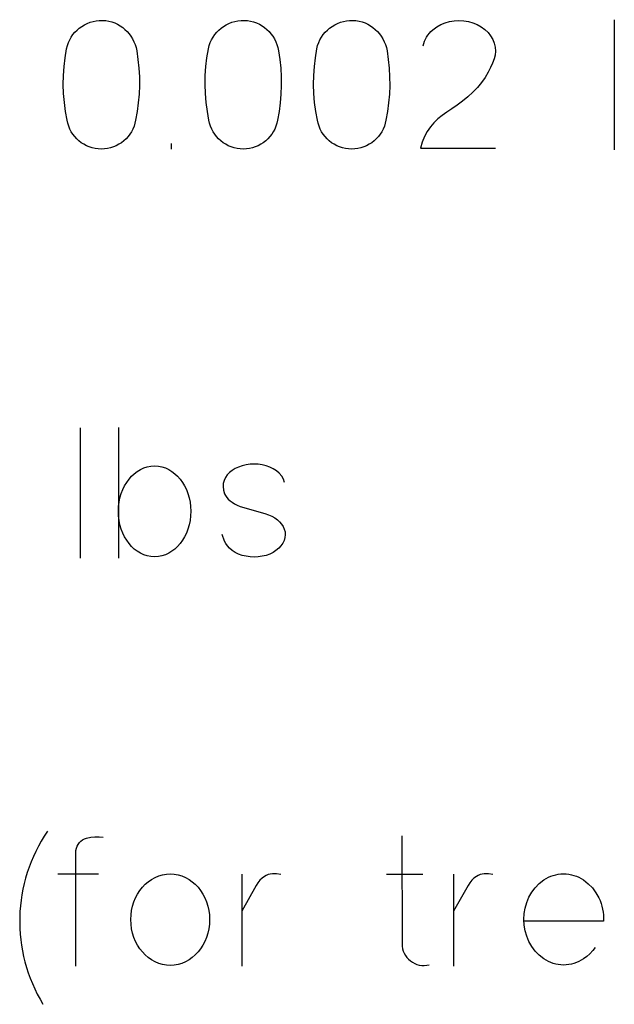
# Model space of a CAD drawing. Header units: inches. Extents: x 1880 to 2363, y -453 to -54.
# Tile 615 of 656: x 1914.094 to 1914.231, y -66.588 to -66.362. Entities that reach past the tile are written whole.
import ezdxf

# ---------------------------------------------------------------- set-up
doc = ezdxf.new("R2010")
doc.units = ezdxf.units.IN
doc.header["$LTSCALE"] = 0.5
doc.header["$MEASUREMENT"] = 0

msp = doc.modelspace()

# ---------------------------------------------------------------- linework, layer by layer
at = {"color": 7, "linetype": 'Continuous'}
for p, q in [((1914.230868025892, -66.36193695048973), (1914.230874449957, -66.39189498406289)), ((1914.107337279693, -66.36434102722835), (1914.107864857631, -66.36388539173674)), ((1914.107864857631, -66.36388539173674), (1914.108428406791, -66.36347172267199)), ((1914.108428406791, -66.36347172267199), (1914.109027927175, -66.36311201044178)), ((1914.109027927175, -66.36311201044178), (1914.109663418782, -66.36280025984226)), ((1914.109663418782, -66.36280025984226), (1914.110328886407, -66.36253647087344)), ((1914.110328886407, -66.36253647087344), (1914.111018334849, -66.36232663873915)), ((1914.111018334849, -66.36232663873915), (1914.111725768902, -66.36218874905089)), ((1914.111725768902, -66.36218874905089), (1914.112451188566, -66.36211081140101)), ((1914.112451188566, -66.36211081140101), (1914.113188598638, -66.36209882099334)), ((1914.113188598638, -66.36209882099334), (1914.11392600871, -66.36215277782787)), ((1914.11392600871, -66.36215277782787), (1914.114639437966, -66.36226668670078)), ((1914.114639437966, -66.36226668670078), (1914.115334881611, -66.36244054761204)), ((1914.115334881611, -66.36244054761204), (1914.116006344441, -66.36268035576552)), ((1914.116006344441, -66.36268035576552), (1914.116653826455, -66.36297412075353)), ((1914.116653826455, -66.36297412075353), (1914.117259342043, -66.36331584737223)), ((1914.117259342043, -66.36331584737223), (1914.117834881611, -66.36371153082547)), ((1914.117834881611, -66.36371153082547), (1914.118368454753, -66.3641551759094)), ((1914.118368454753, -66.3641551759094), (1914.118866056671, -66.3646407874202)), ((1914.139951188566, -66.36434102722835), (1914.140478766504, -66.36388539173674)), ((1914.140478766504, -66.36388539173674), (1914.141042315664, -66.36347172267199)), ((1914.141042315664, -66.36347172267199), (1914.141641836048, -66.36311201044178)), ((1914.141641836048, -66.36311201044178), (1914.142277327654, -66.36280025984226)), ((1914.142277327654, -66.36280025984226), (1914.14294279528, -66.36253647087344)), ((1914.14294279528, -66.36253647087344), (1914.143632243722, -66.36232663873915)), ((1914.143632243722, -66.36232663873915), (1914.144339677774, -66.36218874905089)), ((1914.144339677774, -66.36218874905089), (1914.145065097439, -66.36211081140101)), ((1914.145065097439, -66.36211081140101), (1914.145802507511, -66.36209882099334)), ((1914.145802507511, -66.36209882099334), (1914.146539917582, -66.36215277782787)), ((1914.146539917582, -66.36215277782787), (1914.147253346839, -66.36226668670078)), ((1914.147253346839, -66.36226668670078), (1914.147948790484, -66.36244054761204)), ((1914.147948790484, -66.36244054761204), (1914.148620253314, -66.36268035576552)), ((1914.148620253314, -66.36268035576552), (1914.149267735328, -66.36297412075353)), ((1914.149267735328, -66.36297412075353), (1914.149873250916, -66.36331584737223)), ((1914.149873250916, -66.36331584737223), (1914.150448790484, -66.36371153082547)), ((1914.150448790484, -66.36371153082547), (1914.150982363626, -66.3641551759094)), ((1914.150982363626, -66.3641551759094), (1914.151479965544, -66.3646407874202)), ((1914.164891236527, -66.36434102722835), (1914.165418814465, -66.36388539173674)), ((1914.165418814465, -66.36388539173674), (1914.165982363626, -66.36347172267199)), ((1914.165982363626, -66.36347172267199), (1914.166581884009, -66.36311201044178)), ((1914.166581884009, -66.36311201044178), (1914.167217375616, -66.36280025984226)), ((1914.167217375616, -66.36280025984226), (1914.167882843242, -66.36253647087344)), ((1914.167882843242, -66.36253647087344), (1914.168572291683, -66.36232663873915)), ((1914.168572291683, -66.36232663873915), (1914.169279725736, -66.36218874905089)), ((1914.169279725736, -66.36218874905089), (1914.1700051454, -66.36211081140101)), ((1914.1700051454, -66.36211081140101), (1914.170742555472, -66.36209882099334)), ((1914.170742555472, -66.36209882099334), (1914.171479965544, -66.36215277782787)), ((1914.171479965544, -66.36215277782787), (1914.172193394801, -66.36226668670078)), ((1914.172193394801, -66.36226668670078), (1914.172888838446, -66.36244054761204)), ((1914.172888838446, -66.36244054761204), (1914.173560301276, -66.36268035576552)), ((1914.173560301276, -66.36268035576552), (1914.17420778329, -66.36297412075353)), ((1914.17420778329, -66.36297412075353), (1914.174813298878, -66.36331584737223)), ((1914.174813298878, -66.36331584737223), (1914.175388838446, -66.36371153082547)), ((1914.175388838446, -66.36371153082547), (1914.175922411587, -66.3641551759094)), ((1914.175922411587, -66.3641551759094), (1914.176420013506, -66.3646407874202)), ((1914.189135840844, -66.36425709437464), (1914.190059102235, -66.36357963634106)), ((1914.190059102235, -66.36357963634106), (1914.191012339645, -66.3630340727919)), ((1914.191012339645, -66.3630340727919), (1914.19198955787, -66.36262639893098)), ((1914.19198955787, -66.36262639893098), (1914.192990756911, -66.36235061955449)), ((1914.192990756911, -66.36235061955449), (1914.194069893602, -66.36216476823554)), ((1914.194069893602, -66.36216476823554), (1914.195155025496, -66.36209882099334)), ((1914.195155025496, -66.36209882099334), (1914.196240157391, -66.36216476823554)), ((1914.196240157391, -66.36216476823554), (1914.197337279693, -66.36235061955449)), ((1914.197337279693, -66.36235061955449), (1914.198368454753, -66.36265037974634)), ((1914.198368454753, -66.36265037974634), (1914.199339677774, -66.36305205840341)), ((1914.199339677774, -66.36305205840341), (1914.200250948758, -66.36356165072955)), ((1914.200250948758, -66.36356165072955), (1914.201108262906, -66.36417316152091)), ((1914.201108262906, -66.36417316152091), (1914.201833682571, -66.36489258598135)), ((1914.105646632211, -66.36657723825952), (1914.106000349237, -66.36595973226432)), ((1914.106000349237, -66.36595973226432), (1914.106402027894, -66.36537819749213)), ((1914.106402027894, -66.36537819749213), (1914.106851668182, -66.36483862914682)), ((1914.106851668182, -66.36483862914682), (1914.107337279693, -66.36434102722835)), ((1914.118866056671, -66.3646407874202), (1914.119321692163, -66.36516836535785)), ((1914.119321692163, -66.36516836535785), (1914.119735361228, -66.36573790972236)), ((1914.119735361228, -66.36573790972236), (1914.120107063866, -66.36634942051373)), ((1914.120107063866, -66.36634942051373), (1914.120430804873, -66.36699090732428)), ((1914.138260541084, -66.36657723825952), (1914.13861425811, -66.36595973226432)), ((1914.13861425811, -66.36595973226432), (1914.139015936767, -66.36537819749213)), ((1914.139015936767, -66.36537819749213), (1914.139465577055, -66.36483862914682)), ((1914.139465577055, -66.36483862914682), (1914.139951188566, -66.36434102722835)), ((1914.151479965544, -66.3646407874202), (1914.151935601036, -66.36516836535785)), ((1914.151935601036, -66.36516836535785), (1914.152349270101, -66.36573790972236)), ((1914.152349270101, -66.36573790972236), (1914.152720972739, -66.36634942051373)), ((1914.152720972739, -66.36634942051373), (1914.153044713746, -66.36699090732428)), ((1914.163200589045, -66.36657723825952), (1914.163554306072, -66.36595973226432)), ((1914.163554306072, -66.36595973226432), (1914.163955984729, -66.36537819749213)), ((1914.163955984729, -66.36537819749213), (1914.164405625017, -66.36483862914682)), ((1914.164405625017, -66.36483862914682), (1914.164891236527, -66.36434102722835)), ((1914.176420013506, -66.3646407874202), (1914.176875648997, -66.36516836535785)), ((1914.176875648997, -66.36516836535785), (1914.177289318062, -66.36573790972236)), ((1914.177289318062, -66.36573790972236), (1914.1776610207, -66.36634942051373)), ((1914.1776610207, -66.36634942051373), (1914.177984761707, -66.36699090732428)), ((1914.18722337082, -66.36688898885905), (1914.187445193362, -66.36639738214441)), ((1914.187445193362, -66.36639738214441), (1914.187702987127, -66.3659237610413)), ((1914.187702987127, -66.3659237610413), (1914.188002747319, -66.36547412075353)), ((1914.188002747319, -66.36547412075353), (1914.188344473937, -66.3650484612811)), ((1914.188344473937, -66.3650484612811), (1914.188722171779, -66.3646407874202)), ((1914.188722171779, -66.3646407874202), (1914.189135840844, -66.36425709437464)), ((1914.201833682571, -66.36489258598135), (1914.202433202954, -66.36564198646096)), ((1914.202433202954, -66.36564198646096), (1914.202912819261, -66.36645733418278)), ((1914.202912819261, -66.36645733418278), (1914.203266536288, -66.36736260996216)), ((1914.104597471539, -66.37067196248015), (1914.104939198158, -66.36860961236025)), ((1914.104939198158, -66.36860961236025), (1914.105113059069, -66.36790217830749)), ((1914.105113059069, -66.36790217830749), (1914.105352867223, -66.36721872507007)), ((1914.105352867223, -66.36721872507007), (1914.105646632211, -66.36657723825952)), ((1914.120430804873, -66.36699090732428), (1914.120700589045, -66.36766237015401)), ((1914.120700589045, -66.36766237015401), (1914.12091042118, -66.36835181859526)), ((1914.12091042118, -66.36835181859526), (1914.121060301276, -66.36906524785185)), ((1914.137211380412, -66.37067196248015), (1914.137553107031, -66.36860961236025)), ((1914.137553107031, -66.36860961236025), (1914.137726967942, -66.36790217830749)), ((1914.137726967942, -66.36790217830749), (1914.137966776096, -66.36721872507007)), ((1914.137966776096, -66.36721872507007), (1914.138260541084, -66.36657723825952)), ((1914.153044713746, -66.36699090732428), (1914.153314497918, -66.36766237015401)), ((1914.153314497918, -66.36766237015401), (1914.153524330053, -66.36835181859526)), ((1914.153524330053, -66.36835181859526), (1914.153674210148, -66.36906524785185)), ((1914.162151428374, -66.37067196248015), (1914.162493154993, -66.36860961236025)), ((1914.162493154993, -66.36860961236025), (1914.162667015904, -66.36790217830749)), ((1914.162667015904, -66.36790217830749), (1914.162906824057, -66.36721872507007)), ((1914.162906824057, -66.36721872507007), (1914.163200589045, -66.36657723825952)), ((1914.177984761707, -66.36699090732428), (1914.17825454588, -66.36766237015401)), ((1914.17825454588, -66.36766237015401), (1914.178464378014, -66.36835181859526)), ((1914.178464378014, -66.36835181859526), (1914.17861425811, -66.36906524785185)), ((1914.186892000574, -66.36794414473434), (1914.187043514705, -66.36740457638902)), ((1914.187043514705, -66.36740457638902), (1914.18722337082, -66.36688898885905)), ((1914.203266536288, -66.36736260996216), (1914.203482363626, -66.36825589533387)), ((1914.203482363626, -66.36825589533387), (1914.203560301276, -66.36915517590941)), ((1914.104357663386, -66.37272831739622), (1914.104597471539, -66.37067196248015)), ((1914.121060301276, -66.36906524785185), (1914.121354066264, -66.37106165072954)), ((1914.136971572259, -66.37272831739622), (1914.137211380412, -66.37067196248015)), ((1914.153674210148, -66.36906524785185), (1914.153967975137, -66.37106165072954)), ((1914.161911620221, -66.37272831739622), (1914.162151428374, -66.37067196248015)), ((1914.17861425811, -66.36906524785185), (1914.178908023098, -66.37106165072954)), ((1914.203266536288, -66.370971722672), (1914.202900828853, -66.37191896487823)), ((1914.203482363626, -66.37006045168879), (1914.203266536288, -66.370971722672)), ((1914.203560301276, -66.36915517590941), (1914.203482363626, -66.37006045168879)), ((1914.104219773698, -66.37478467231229), (1914.104357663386, -66.37272831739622)), ((1914.121354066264, -66.37106165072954), (1914.121557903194, -66.37306404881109)), ((1914.121557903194, -66.37306404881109), (1914.121665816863, -66.37506045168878)), ((1914.136833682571, -66.37478467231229), (1914.136971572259, -66.37272831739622)), ((1914.153967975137, -66.37106165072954), (1914.154171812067, -66.37306404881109)), ((1914.154171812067, -66.37306404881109), (1914.154279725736, -66.37506045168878)), ((1914.161773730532, -66.37478467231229), (1914.161911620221, -66.37272831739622)), ((1914.178908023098, -66.37106165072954), (1914.179111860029, -66.37306404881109)), ((1914.179111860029, -66.37306404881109), (1914.179219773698, -66.37506045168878)), ((1914.20242720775, -66.37293814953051), (1914.201839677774, -66.37403527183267)), ((1914.202900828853, -66.37191896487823), (1914.20242720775, -66.37293814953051)), ((1914.104183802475, -66.37684102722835), (1914.104219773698, -66.37478467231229)), ((1914.121665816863, -66.37506045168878), (1914.121683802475, -66.37705085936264)), ((1914.136797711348, -66.37684102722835), (1914.136833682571, -66.37478467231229)), ((1914.154279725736, -66.37506045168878), (1914.154297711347, -66.37705085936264)), ((1914.161737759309, -66.37684102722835), (1914.161773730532, -66.37478467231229)), ((1914.179219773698, -66.37506045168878), (1914.179237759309, -66.37705085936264)), ((1914.201150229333, -66.37519834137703), (1914.200358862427, -66.37636740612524)), ((1914.201839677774, -66.37403527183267), (1914.201150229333, -66.37519834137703)), ((1914.104249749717, -66.37889738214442), (1914.104183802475, -66.37684102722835)), ((1914.121683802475, -66.37705085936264), (1914.121605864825, -66.37904726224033)), ((1914.13686365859, -66.37889738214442), (1914.136797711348, -66.37684102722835)), ((1914.154297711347, -66.37705085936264), (1914.154219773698, -66.37904726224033)), ((1914.161803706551, -66.37889738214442), (1914.161737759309, -66.37684102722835)), ((1914.179237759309, -66.37705085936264), (1914.179159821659, -66.37904726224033)), ((1914.199429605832, -66.37750649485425), (1914.198368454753, -66.37862160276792)), ((1914.200358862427, -66.37636740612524), (1914.199429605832, -66.37750649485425)), ((1914.104423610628, -66.38095373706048), (1914.104249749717, -66.37889738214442)), ((1914.121605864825, -66.37904726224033), (1914.121432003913, -66.3810376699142)), ((1914.137037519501, -66.38095373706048), (1914.13686365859, -66.37889738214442)), ((1914.154219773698, -66.37904726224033), (1914.154045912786, -66.3810376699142)), ((1914.161977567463, -66.38095373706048), (1914.161803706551, -66.37889738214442)), ((1914.179159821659, -66.37904726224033), (1914.178985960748, -66.3810376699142)), ((1914.197175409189, -66.37971272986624), (1914.195940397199, -66.38070793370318)), ((1914.198368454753, -66.37862160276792), (1914.197175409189, -66.37971272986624)), ((1914.104693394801, -66.38301009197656), (1914.104423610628, -66.38095373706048)), ((1914.121432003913, -66.3810376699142), (1914.121168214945, -66.38302807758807)), ((1914.137307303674, -66.38301009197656), (1914.137037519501, -66.38095373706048)), ((1914.154045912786, -66.3810376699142), (1914.153782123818, -66.38302807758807)), ((1914.162247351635, -66.38301009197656), (1914.161977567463, -66.38095373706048)), ((1914.178985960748, -66.3810376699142), (1914.178722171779, -66.38302807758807)), ((1914.19472337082, -66.38161920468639), (1914.19353632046, -66.38244654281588)), ((1914.195940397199, -66.38070793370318), (1914.19472337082, -66.38161920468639)), ((1914.105065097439, -66.38506045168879), (1914.104693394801, -66.38301009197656)), ((1914.121168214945, -66.38302807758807), (1914.120814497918, -66.38501848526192)), ((1914.137679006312, -66.38506045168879), (1914.137307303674, -66.38301009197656)), ((1914.153782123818, -66.38302807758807), (1914.153428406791, -66.38501848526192)), ((1914.162619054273, -66.38506045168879), (1914.162247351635, -66.38301009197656)), ((1914.178722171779, -66.38302807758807), (1914.178368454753, -66.38501848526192)), ((1914.191276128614, -66.38393335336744), (1914.190286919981, -66.38474870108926)), ((1914.192367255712, -66.3831959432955), (1914.191276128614, -66.38393335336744)), ((1914.19353632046, -66.38244654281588), (1914.192367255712, -66.3831959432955)), ((1914.105220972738, -66.38576788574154), (1914.105065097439, -66.38506045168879)), ((1914.105430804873, -66.38644534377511), (1914.105220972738, -66.38576788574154)), ((1914.105694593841, -66.3870928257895), (1914.105430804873, -66.38644534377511)), ((1914.120448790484, -66.38644534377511), (1914.120179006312, -66.3870928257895)), ((1914.120658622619, -66.38576788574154), (1914.120448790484, -66.38644534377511)), ((1914.120810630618, -66.38506045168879), (1914.120658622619, -66.38576788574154)), ((1914.137834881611, -66.38576788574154), (1914.137679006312, -66.38506045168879)), ((1914.138044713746, -66.38644534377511), (1914.137834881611, -66.38576788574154)), ((1914.138308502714, -66.3870928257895), (1914.138044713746, -66.38644534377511)), ((1914.153062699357, -66.38644534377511), (1914.152792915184, -66.3870928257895)), ((1914.153272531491, -66.38576788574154), (1914.153062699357, -66.38644534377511)), ((1914.153419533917, -66.38506045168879), (1914.153272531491, -66.38576788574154)), ((1914.162774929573, -66.38576788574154), (1914.162619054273, -66.38506045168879)), ((1914.162984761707, -66.38644534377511), (1914.162774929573, -66.38576788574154)), ((1914.163248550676, -66.3870928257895), (1914.162984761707, -66.38644534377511)), ((1914.178002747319, -66.38644534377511), (1914.177732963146, -66.3870928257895)), ((1914.178212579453, -66.38576788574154), (1914.178002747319, -66.38644534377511)), ((1914.178359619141, -66.38506045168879), (1914.178212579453, -66.38576788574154)), ((1914.188596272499, -66.3865892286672), (1914.187876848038, -66.38763838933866)), ((1914.189393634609, -66.3856299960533), (1914.188596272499, -66.3865892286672)), ((1914.190286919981, -66.38474870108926), (1914.189393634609, -66.3856299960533)), ((1914.106018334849, -66.3877103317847), (1914.105694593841, -66.3870928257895)), ((1914.106396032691, -66.38829186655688), (1914.106018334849, -66.3877103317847)), ((1914.106815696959, -66.38883143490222), (1914.106396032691, -66.38829186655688)), ((1914.107277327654, -66.38933503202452), (1914.106815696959, -66.38883143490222)), ((1914.119063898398, -66.38883143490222), (1914.118602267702, -66.38933503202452)), ((1914.119483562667, -66.38829186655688), (1914.119063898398, -66.38883143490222)), ((1914.119855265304, -66.3877103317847), (1914.119483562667, -66.38829186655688)), ((1914.120179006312, -66.3870928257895), (1914.119855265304, -66.3877103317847)), ((1914.138632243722, -66.3877103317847), (1914.138308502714, -66.3870928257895)), ((1914.139009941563, -66.38829186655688), (1914.138632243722, -66.3877103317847)), ((1914.139429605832, -66.38883143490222), (1914.139009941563, -66.38829186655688)), ((1914.139891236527, -66.38933503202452), (1914.139429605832, -66.38883143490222)), ((1914.151677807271, -66.38883143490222), (1914.151216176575, -66.38933503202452)), ((1914.152097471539, -66.38829186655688), (1914.151677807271, -66.38883143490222)), ((1914.152469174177, -66.3877103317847), (1914.152097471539, -66.38829186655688)), ((1914.152792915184, -66.3870928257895), (1914.152469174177, -66.3877103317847)), ((1914.163572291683, -66.3877103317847), (1914.163248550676, -66.3870928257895)), ((1914.163949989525, -66.38829186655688), (1914.163572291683, -66.3877103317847)), ((1914.164369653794, -66.38883143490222), (1914.163949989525, -66.38829186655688)), ((1914.164831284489, -66.38933503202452), (1914.164369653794, -66.38883143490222)), ((1914.176617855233, -66.38883143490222), (1914.176156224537, -66.38933503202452)), ((1914.177037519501, -66.38829186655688), (1914.176617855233, -66.38883143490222)), ((1914.177409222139, -66.3877103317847), (1914.177037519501, -66.38829186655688)), ((1914.177732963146, -66.3870928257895), (1914.177409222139, -66.3877103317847)), ((1914.187247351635, -66.38880745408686), (1914.186713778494, -66.39008443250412)), ((1914.187876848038, -66.38763838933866), (1914.187247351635, -66.38880745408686)), ((1914.107780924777, -66.3898026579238), (1914.107277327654, -66.38933503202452)), ((1914.108326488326, -66.39022232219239), (1914.107780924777, -66.3898026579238)), ((1914.108902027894, -66.39059402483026), (1914.108326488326, -66.39022232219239)), ((1914.109513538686, -66.39091776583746), (1914.108902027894, -66.39059402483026)), ((1914.1101610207, -66.39119354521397), (1914.109513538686, -66.39091776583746)), ((1914.11083248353, -66.39140937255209), (1914.1101610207, -66.39119354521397)), ((1914.115712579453, -66.39119354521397), (1914.115041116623, -66.39140937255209)), ((1914.116360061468, -66.39091776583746), (1914.115712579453, -66.39119354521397)), ((1914.116977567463, -66.39059402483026), (1914.116360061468, -66.39091776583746)), ((1914.117553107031, -66.39022232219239), (1914.116977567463, -66.39059402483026)), ((1914.11809867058, -66.3898026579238), (1914.117553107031, -66.39022232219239)), ((1914.118602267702, -66.38933503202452), (1914.11809867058, -66.3898026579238)), ((1914.129089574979, -66.39169114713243), (1914.129093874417, -66.39040217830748)), ((1914.14039483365, -66.3898026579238), (1914.139891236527, -66.38933503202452)), ((1914.140940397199, -66.39022232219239), (1914.14039483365, -66.3898026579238)), ((1914.141515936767, -66.39059402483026), (1914.140940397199, -66.39022232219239)), ((1914.142127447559, -66.39091776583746), (1914.141515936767, -66.39059402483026)), ((1914.142774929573, -66.39119354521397), (1914.142127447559, -66.39091776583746)), ((1914.143446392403, -66.39140937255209), (1914.142774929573, -66.39119354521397)), ((1914.148326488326, -66.39119354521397), (1914.147655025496, -66.39140937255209)), ((1914.14897397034, -66.39091776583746), (1914.148326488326, -66.39119354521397)), ((1914.149591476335, -66.39059402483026), (1914.14897397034, -66.39091776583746)), ((1914.150167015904, -66.39022232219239), (1914.149591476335, -66.39059402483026)), ((1914.150712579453, -66.3898026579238), (1914.150167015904, -66.39022232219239)), ((1914.151216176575, -66.38933503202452), (1914.150712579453, -66.3898026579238)), ((1914.165334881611, -66.3898026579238), (1914.164831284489, -66.38933503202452)), ((1914.16588044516, -66.39022232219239), (1914.165334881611, -66.3898026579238)), ((1914.166455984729, -66.39059402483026), (1914.16588044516, -66.39022232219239)), ((1914.16706749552, -66.39091776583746), (1914.166455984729, -66.39059402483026)), ((1914.167714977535, -66.39119354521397), (1914.16706749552, -66.39091776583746)), ((1914.168386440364, -66.39140937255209), (1914.167714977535, -66.39119354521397)), ((1914.173266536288, -66.39119354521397), (1914.172595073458, -66.39140937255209)), ((1914.173914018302, -66.39091776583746), (1914.173266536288, -66.39119354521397)), ((1914.174531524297, -66.39059402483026), (1914.173914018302, -66.39091776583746)), ((1914.175107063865, -66.39022232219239), (1914.174531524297, -66.39059402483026)), ((1914.175652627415, -66.3898026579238), (1914.175107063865, -66.39022232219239)), ((1914.176156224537, -66.38933503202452), (1914.175652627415, -66.3898026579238)), ((1914.186713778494, -66.39008443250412), (1914.186276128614, -66.39148131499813)), ((1914.111521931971, -66.39156524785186), (1914.11083248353, -66.39140937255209)), ((1914.11222337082, -66.39166117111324), (1914.111521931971, -66.39156524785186)), ((1914.112936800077, -66.39169114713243), (1914.11222337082, -66.39166117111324)), ((1914.113656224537, -66.39166117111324), (1914.112936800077, -66.39169114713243)), ((1914.114357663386, -66.39156524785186), (1914.113656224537, -66.39166117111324)), ((1914.115041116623, -66.39140937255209), (1914.114357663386, -66.39156524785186)), ((1914.144135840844, -66.39156524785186), (1914.143446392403, -66.39140937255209)), ((1914.144837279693, -66.39166117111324), (1914.144135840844, -66.39156524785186)), ((1914.145550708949, -66.39169114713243), (1914.144837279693, -66.39166117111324)), ((1914.14627013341, -66.39166117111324), (1914.145550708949, -66.39169114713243)), ((1914.146971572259, -66.39156524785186), (1914.14627013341, -66.39166117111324)), ((1914.147655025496, -66.39140937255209), (1914.146971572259, -66.39156524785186)), ((1914.169075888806, -66.39156524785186), (1914.168386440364, -66.39140937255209)), ((1914.169777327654, -66.39166117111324), (1914.169075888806, -66.39156524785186)), ((1914.170490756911, -66.39169114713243), (1914.169777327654, -66.39166117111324)), ((1914.171210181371, -66.39166117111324), (1914.170490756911, -66.39169114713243)), ((1914.17191162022, -66.39156524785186), (1914.171210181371, -66.39166117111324)), ((1914.172595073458, -66.39140937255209), (1914.17191162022, -66.39156524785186)), ((1914.186276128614, -66.39148131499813), (1914.203554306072, -66.39148131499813)), ((1914.108091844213, -66.45579144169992), (1914.108092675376, -66.48574947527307)), ((1914.116840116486, -66.45574947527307), (1914.116845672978, -66.48574947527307)), ((1914.120508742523, -66.46633700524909), (1914.12119219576, -66.46581542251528)), ((1914.12119219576, -66.46581542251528), (1914.121923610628, -66.46536578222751)), ((1914.121923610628, -66.46536578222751), (1914.122690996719, -66.46500007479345)), ((1914.122690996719, -66.46500007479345), (1914.123494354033, -66.46474228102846)), ((1914.123494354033, -66.46474228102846), (1914.124321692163, -66.4645864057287)), ((1914.124321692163, -66.4645864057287), (1914.125179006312, -66.46453244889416)), ((1914.125179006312, -66.46453244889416), (1914.12603632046, -66.4645864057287)), ((1914.12603632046, -66.4645864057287), (1914.12686365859, -66.46474228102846)), ((1914.12686365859, -66.46474228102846), (1914.1276610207, -66.46500007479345)), ((1914.1276610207, -66.46500007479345), (1914.128428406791, -66.46536578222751)), ((1914.128428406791, -66.46536578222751), (1914.129159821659, -66.46581542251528)), ((1914.129159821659, -66.46581542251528), (1914.129843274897, -66.46633700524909)), ((1914.142403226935, -66.46609120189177), (1914.141875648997, -66.46663077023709)), ((1914.14302073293, -66.46561158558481), (1914.142403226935, -66.46609120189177)), ((1914.143704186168, -66.46517393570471), (1914.14302073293, -66.46561158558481)), ((1914.144459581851, -66.46480223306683), (1914.143704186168, -66.46517393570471)), ((1914.145298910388, -66.46450846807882), (1914.144459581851, -66.46480223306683)), ((1914.146210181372, -66.46428664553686), (1914.145298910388, -66.46450846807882)), ((1914.147139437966, -66.46416074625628), (1914.146210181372, -66.46428664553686)), ((1914.148062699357, -66.46411877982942), (1914.147139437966, -66.46416074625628)), ((1914.148985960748, -66.46416074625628), (1914.148062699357, -66.46411877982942)), ((1914.149897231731, -66.46428664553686), (1914.148985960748, -66.46416074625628)), ((1914.150802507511, -66.46450846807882), (1914.149897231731, -66.46428664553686)), ((1914.151647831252, -66.4648142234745), (1914.150802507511, -66.46450846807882)), ((1914.152439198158, -66.46519192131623), (1914.151647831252, -66.4648142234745)), ((1914.153170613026, -66.46565355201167), (1914.152439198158, -66.46519192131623)), ((1914.15384807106, -66.46622909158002), (1914.153170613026, -66.46565355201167)), ((1914.118284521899, -66.46913676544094), (1914.118758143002, -66.46833940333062)), ((1914.118758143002, -66.46833940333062), (1914.119291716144, -66.46760199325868)), ((1914.119291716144, -66.46760199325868), (1914.11987924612, -66.46693652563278)), ((1914.11987924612, -66.46693652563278), (1914.120508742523, -66.46633700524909)), ((1914.129843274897, -66.46633700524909), (1914.1304727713, -66.46693652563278)), ((1914.1304727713, -66.46693652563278), (1914.131060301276, -66.46760199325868)), ((1914.131060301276, -66.46760199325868), (1914.131593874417, -66.46833940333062)), ((1914.131593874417, -66.46833940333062), (1914.13206749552, -66.46913676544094)), ((1914.141156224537, -66.46788976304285), (1914.140976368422, -66.4685792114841)), ((1914.141461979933, -66.46722429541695), (1914.141156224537, -66.46788976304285)), ((1914.141875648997, -66.46663077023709), (1914.141461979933, -66.46722429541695)), ((1914.154393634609, -66.4668765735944), (1914.15384807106, -66.46622909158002)), ((1914.15480130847, -66.46759599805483), (1914.154393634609, -66.4668765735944)), ((1914.155071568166, -66.46838736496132), (1914.15480130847, -66.46759599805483)), ((1914.1175051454, -66.47091734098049), (1914.117864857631, -66.46999407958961)), ((1914.117864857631, -66.46999407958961), (1914.118284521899, -66.46913676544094)), ((1914.13206749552, -66.46913676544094), (1914.132481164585, -66.46999407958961)), ((1914.132481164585, -66.46999407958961), (1914.132840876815, -66.47091734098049)), ((1914.140976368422, -66.4685792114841), (1914.140940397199, -66.46931662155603)), ((1914.140940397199, -66.46931662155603), (1914.14103632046, -66.47011398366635)), ((1914.14103632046, -66.47011398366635), (1914.141276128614, -66.47095930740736)), ((1914.116887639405, -66.47391494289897), (1914.117013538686, -66.47288376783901)), ((1914.117013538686, -66.47288376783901), (1914.117217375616, -66.47188856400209)), ((1914.117217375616, -66.47188856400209), (1914.1175051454, -66.47091734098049)), ((1914.132840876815, -66.47091734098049), (1914.133134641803, -66.47188856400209)), ((1914.133134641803, -66.47188856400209), (1914.133338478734, -66.47288376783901)), ((1914.133338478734, -66.47288376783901), (1914.133464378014, -66.47391494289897)), ((1914.141276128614, -66.47095930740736), (1914.141485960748, -66.47137897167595)), ((1914.141485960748, -66.47137897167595), (1914.141767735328, -66.47178065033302)), ((1914.141767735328, -66.47178065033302), (1914.142115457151, -66.47217033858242)), ((1914.142115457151, -66.47217033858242), (1914.14253512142, -66.47254204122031)), ((1914.14253512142, -66.47254204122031), (1914.143014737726, -66.47290175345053)), ((1914.116845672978, -66.4749760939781), (1914.116887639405, -66.47391494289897)), ((1914.116887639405, -66.47605523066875), (1914.116845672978, -66.4749760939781)), ((1914.133464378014, -66.47391494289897), (1914.133506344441, -66.4749760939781)), ((1914.133501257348, -66.4749760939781), (1914.133464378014, -66.47605523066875)), ((1914.143014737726, -66.47290175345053), (1914.143572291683, -66.47324947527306)), ((1914.143572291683, -66.47324947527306), (1914.144195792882, -66.4735792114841)), ((1914.144195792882, -66.4735792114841), (1914.144885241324, -66.47389695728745)), ((1914.144885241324, -66.47389695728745), (1914.15052073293, -66.47551566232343)), ((1914.117013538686, -66.47709839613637), (1914.116887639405, -66.47605523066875)), ((1914.117217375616, -66.47810559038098), (1914.117013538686, -66.47709839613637)), ((1914.133338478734, -66.47709839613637), (1914.133134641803, -66.47810559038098)), ((1914.133464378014, -66.47605523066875), (1914.133338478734, -66.47709839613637)), ((1914.15052073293, -66.47551566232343), (1914.151384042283, -66.47579144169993)), ((1914.151384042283, -66.47579144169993), (1914.152157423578, -66.47611518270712)), ((1914.152157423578, -66.47611518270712), (1914.152834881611, -66.47649288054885)), ((1914.152834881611, -66.47649288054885), (1914.153422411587, -66.4769245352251)), ((1914.153422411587, -66.4769245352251), (1914.15392600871, -66.47739815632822)), ((1914.15392600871, -66.47739815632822), (1914.154351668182, -66.47791973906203)), ((1914.1175051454, -66.47907681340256), (1914.117217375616, -66.47810559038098)), ((1914.117864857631, -66.48000007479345), (1914.1175051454, -66.47907681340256)), ((1914.132840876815, -66.47907681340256), (1914.132481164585, -66.48000007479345)), ((1914.133134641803, -66.47810559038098), (1914.132840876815, -66.47907681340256)), ((1914.154351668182, -66.47791973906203), (1914.154711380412, -66.47847729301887)), ((1914.154711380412, -66.47847729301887), (1914.154993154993, -66.47907681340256)), ((1914.154993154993, -66.47907681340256), (1914.1551610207, -66.47972429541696)), ((1914.118284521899, -66.48085738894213), (1914.117864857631, -66.48000007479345)), ((1914.118758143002, -66.48165475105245), (1914.118284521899, -66.48085738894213)), ((1914.119291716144, -66.48239216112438), (1914.118758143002, -66.48165475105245)), ((1914.131593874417, -66.48165475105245), (1914.131060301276, -66.48239216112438)), ((1914.13206749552, -66.48085738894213), (1914.131593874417, -66.48165475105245)), ((1914.132481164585, -66.48000007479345), (1914.13206749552, -66.48085738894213)), ((1914.141240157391, -66.48185259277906), (1914.140700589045, -66.48028184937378)), ((1914.141521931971, -66.48242213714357), (1914.141240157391, -66.48185259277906)), ((1914.154951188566, -66.48169072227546), (1914.15464543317, -66.48233220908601)), ((1914.155143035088, -66.4810312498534), (1914.154951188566, -66.48169072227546)), ((1914.155208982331, -66.48037177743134), (1914.155143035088, -66.4810312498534)), ((1914.1551610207, -66.47972429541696), (1914.155208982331, -66.48037177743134)), ((1914.11987924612, -66.48305762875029), (1914.119291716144, -66.48239216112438)), ((1914.120508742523, -66.48365714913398), (1914.11987924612, -66.48305762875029)), ((1914.12119219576, -66.48417873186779), (1914.120508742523, -66.48365714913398)), ((1914.121923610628, -66.48463436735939), (1914.12119219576, -66.48417873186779)), ((1914.129159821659, -66.48417873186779), (1914.128428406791, -66.48463436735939)), ((1914.129843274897, -66.48365714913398), (1914.129159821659, -66.48417873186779)), ((1914.1304727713, -66.48305762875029), (1914.129843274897, -66.48365714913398)), ((1914.131060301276, -66.48239216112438), (1914.1304727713, -66.48305762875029)), ((1914.141911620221, -66.48296170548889), (1914.141521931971, -66.48242213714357)), ((1914.142415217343, -66.48347729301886), (1914.141911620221, -66.48296170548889)), ((1914.14302073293, -66.4839688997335), (1914.142415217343, -66.48347729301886)), ((1914.143734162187, -66.48444252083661), (1914.14302073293, -66.4839688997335)), ((1914.153086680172, -66.48401086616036), (1914.152421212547, -66.48444851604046)), ((1914.153716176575, -66.48349527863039), (1914.153086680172, -66.48401086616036)), ((1914.154237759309, -66.48293172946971), (1914.153716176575, -66.48349527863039)), ((1914.15464543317, -66.48233220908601), (1914.154237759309, -66.48293172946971)), ((1914.122690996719, -66.48499407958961), (1914.121923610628, -66.48463436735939)), ((1914.123494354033, -66.4852518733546), (1914.122690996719, -66.48499407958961)), ((1914.124321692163, -66.48540774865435), (1914.123494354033, -66.4852518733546)), ((1914.125179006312, -66.48546170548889), (1914.124321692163, -66.48540774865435)), ((1914.12603632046, -66.48540774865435), (1914.125179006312, -66.48546170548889)), ((1914.12686365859, -66.4852518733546), (1914.12603632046, -66.48540774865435)), ((1914.1276610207, -66.48499407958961), (1914.12686365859, -66.4852518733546)), ((1914.128428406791, -66.48463436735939), (1914.1276610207, -66.48499407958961)), ((1914.144501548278, -66.48482621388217), (1914.143734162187, -66.48444252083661)), ((1914.145328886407, -66.48512597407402), (1914.144501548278, -66.48482621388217)), ((1914.146210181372, -66.48533580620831), (1914.145328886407, -66.48512597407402)), ((1914.147139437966, -66.48547369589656), (1914.146210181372, -66.48533580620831)), ((1914.148062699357, -66.48552165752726), (1914.147139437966, -66.48547369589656)), ((1914.148985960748, -66.48547369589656), (1914.148062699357, -66.48552165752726)), ((1914.149897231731, -66.48533580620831), (1914.148985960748, -66.48547369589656)), ((1914.150826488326, -66.48511398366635), (1914.149897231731, -66.48533580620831)), ((1914.151671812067, -66.48482021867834), (1914.150826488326, -66.48511398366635)), ((1914.152421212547, -66.48444851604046), (1914.151671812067, -66.48482021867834)), ((1914.110508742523, -66.54994569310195), (1914.111461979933, -66.54984377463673)), ((1914.111461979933, -66.54984377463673), (1914.112397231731, -66.54983777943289)), ((1914.112397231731, -66.54983777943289), (1914.113314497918, -66.54993370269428)), ((1914.182057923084, -66.54964593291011), (1914.182061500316, -66.57442411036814)), ((1914.107193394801, -66.55246367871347), (1914.107355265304, -66.55199605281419)), ((1914.107355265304, -66.55199605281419), (1914.107589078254, -66.55157039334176)), ((1914.107589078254, -66.55157039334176), (1914.107882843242, -66.55118070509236)), ((1914.107882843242, -66.55118070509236), (1914.108236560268, -66.55083298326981)), ((1914.108236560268, -66.55083298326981), (1914.108632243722, -66.55054521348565)), ((1914.108632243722, -66.55054521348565), (1914.109063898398, -66.55031739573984)), ((1914.109063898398, -66.55031739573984), (1914.109543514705, -66.55014353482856)), ((1914.109543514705, -66.55014353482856), (1914.110508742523, -66.54994569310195)), ((1914.107096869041, -66.57960396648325), (1914.107097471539, -66.55296128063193)), ((1914.107097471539, -66.55296128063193), (1914.107193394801, -66.55246367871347)), ((1914.102910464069, -66.55834497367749), (1914.112277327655, -66.55834497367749)), ((1914.125268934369, -66.55917830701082), (1914.12611425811, -66.55881259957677)), ((1914.12611425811, -66.55881259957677), (1914.126983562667, -66.55855480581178)), ((1914.126983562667, -66.55855480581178), (1914.127876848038, -66.55839893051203)), ((1914.127876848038, -66.55839893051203), (1914.128794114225, -66.55834497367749)), ((1914.128794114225, -66.55834497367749), (1914.129711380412, -66.55839893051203)), ((1914.129711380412, -66.55839893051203), (1914.130604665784, -66.55855480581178)), ((1914.130604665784, -66.55855480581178), (1914.131461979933, -66.55881259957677)), ((1914.131461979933, -66.55881259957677), (1914.132295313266, -66.55917830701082)), ((1914.145206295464, -66.55838694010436), (1914.145208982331, -66.57960396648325)), ((1914.150430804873, -66.55892650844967), (1914.149873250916, -66.55931619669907)), ((1914.150856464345, -66.55870468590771), (1914.150430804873, -66.55892650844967)), ((1914.151300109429, -66.55853682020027), (1914.150856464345, -66.55870468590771)), ((1914.151767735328, -66.5584289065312), (1914.151300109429, -66.55853682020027)), ((1914.152253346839, -66.55836895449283), (1914.151767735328, -66.5584289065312)), ((1914.153236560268, -66.55836895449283), (1914.152253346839, -66.55836895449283)), ((1914.154198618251, -66.55851283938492), (1914.153236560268, -66.55836895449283)), ((1914.178491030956, -66.55838694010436), (1914.186827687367, -66.55838694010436)), ((1914.193931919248, -66.55838694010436), (1914.193937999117, -66.57960396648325)), ((1914.199159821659, -66.55892650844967), (1914.198602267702, -66.55931619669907)), ((1914.199585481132, -66.55870468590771), (1914.199159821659, -66.55892650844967)), ((1914.200029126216, -66.55853682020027), (1914.199585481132, -66.55870468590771)), ((1914.200496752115, -66.5584289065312), (1914.200029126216, -66.55853682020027)), ((1914.200982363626, -66.55836895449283), (1914.200496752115, -66.5584289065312)), ((1914.201965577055, -66.55836895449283), (1914.200982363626, -66.55836895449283)), ((1914.202924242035, -66.55851283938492), (1914.201965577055, -66.55836895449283)), ((1914.215712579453, -66.55913634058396), (1914.216264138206, -66.55889653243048)), ((1914.216264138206, -66.55889653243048), (1914.216827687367, -66.55869869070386)), ((1914.216827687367, -66.55869869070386), (1914.217403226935, -66.55854281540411)), ((1914.217403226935, -66.55854281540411), (1914.217990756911, -66.55843490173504)), ((1914.217990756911, -66.55843490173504), (1914.218596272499, -66.55836895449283)), ((1914.218596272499, -66.55836895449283), (1914.21920778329, -66.55834497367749)), ((1914.21920778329, -66.55834497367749), (1914.219825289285, -66.55836895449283)), ((1914.219825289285, -66.55836895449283), (1914.220430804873, -66.55843490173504)), ((1914.220430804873, -66.55843490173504), (1914.221024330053, -66.55854281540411)), ((1914.221024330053, -66.55854281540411), (1914.221605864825, -66.55869869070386)), ((1914.221605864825, -66.55869869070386), (1914.222175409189, -66.55889653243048)), ((1914.222175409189, -66.55889653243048), (1914.222732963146, -66.55913634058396)), ((1914.122367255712, -66.56143849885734), (1914.123014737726, -66.56076104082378)), ((1914.123014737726, -66.56076104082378), (1914.123716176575, -66.56015552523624)), ((1914.123716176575, -66.56015552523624), (1914.124465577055, -66.5596279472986)), ((1914.124465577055, -66.5596279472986), (1914.125268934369, -66.55917830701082)), ((1914.132295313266, -66.55917830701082), (1914.133086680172, -66.5596279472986)), ((1914.133086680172, -66.5596279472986), (1914.133836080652, -66.56015552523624)), ((1914.133836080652, -66.56015552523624), (1914.134525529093, -66.56076104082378)), ((1914.134525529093, -66.56076104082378), (1914.135173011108, -66.56143849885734)), ((1914.148524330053, -66.56104281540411), (1914.145208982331, -66.566966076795)), ((1914.148896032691, -66.56043130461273), (1914.148524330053, -66.56104281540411)), ((1914.149351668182, -66.55983777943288), (1914.148896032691, -66.56043130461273)), ((1914.149873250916, -66.55931619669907), (1914.149351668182, -66.55983777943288)), ((1914.197253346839, -66.56104281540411), (1914.193937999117, -66.566966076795)), ((1914.197625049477, -66.56043130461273), (1914.197253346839, -66.56104281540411)), ((1914.198080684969, -66.55983777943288), (1914.197625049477, -66.56043130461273)), ((1914.198602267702, -66.55931619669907), (1914.198080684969, -66.55983777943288)), ((1914.212702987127, -66.56153442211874), (1914.21361425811, -66.56059317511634)), ((1914.21361425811, -66.56059317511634), (1914.214651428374, -66.55975384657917)), ((1914.214651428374, -66.55975384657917), (1914.215179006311, -66.55942411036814)), ((1914.215179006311, -66.55942411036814), (1914.215712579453, -66.55913634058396)), ((1914.222732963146, -66.55913634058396), (1914.223278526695, -66.55942411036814)), ((1914.223278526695, -66.55942411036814), (1914.223812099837, -66.55975384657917)), ((1914.223812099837, -66.55975384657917), (1914.224885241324, -66.56061715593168)), ((1914.224885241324, -66.56061715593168), (1914.225826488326, -66.56159437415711)), ((1914.120808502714, -66.56386056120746), (1914.121258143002, -66.56299125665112)), ((1914.121258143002, -66.56299125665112), (1914.121779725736, -66.56218190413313)), ((1914.121779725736, -66.56218190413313), (1914.122367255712, -66.56143849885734)), ((1914.135173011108, -66.56143849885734), (1914.135760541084, -66.56218190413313)), ((1914.135760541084, -66.56218190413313), (1914.136282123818, -66.56299125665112)), ((1914.136282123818, -66.56299125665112), (1914.136737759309, -66.56386056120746)), ((1914.211252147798, -66.56373466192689), (1914.211917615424, -66.5625835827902)), ((1914.211917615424, -66.5625835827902), (1914.212702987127, -66.56153442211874)), ((1914.225826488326, -66.56159437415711), (1914.226635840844, -66.5626795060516)), ((1914.226635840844, -66.5626795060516), (1914.227313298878, -66.56387854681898)), ((1914.120113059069, -66.56576703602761), (1914.120418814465, -66.5647898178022)), ((1914.120418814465, -66.5647898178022), (1914.120808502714, -66.56386056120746)), ((1914.136737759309, -66.56386056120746), (1914.137121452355, -66.5647898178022)), ((1914.137121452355, -66.5647898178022), (1914.137433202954, -66.56576703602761)), ((1914.210352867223, -66.56621068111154), (1914.210730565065, -66.56495168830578)), ((1914.210730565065, -66.56495168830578), (1914.211252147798, -66.56373466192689)), ((1914.227313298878, -66.56387854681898), (1914.227595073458, -66.56450804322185)), ((1914.227595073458, -66.56450804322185), (1914.227840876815, -66.5651495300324)), ((1914.227840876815, -66.5651495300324), (1914.228032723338, -66.56580300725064)), ((1914.119717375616, -66.56887255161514), (1914.119759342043, -66.56780540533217)), ((1914.119759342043, -66.56780540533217), (1914.119891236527, -66.56677423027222)), ((1914.119891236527, -66.56677423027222), (1914.120113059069, -66.56576703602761)), ((1914.137433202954, -66.56576703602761), (1914.137655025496, -66.56677423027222)), ((1914.137655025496, -66.56677423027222), (1914.137786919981, -66.56780540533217)), ((1914.137786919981, -66.56780540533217), (1914.137828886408, -66.56887255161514)), ((1914.210053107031, -66.56883058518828), (1914.210131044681, -66.56749964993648)), ((1914.210131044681, -66.56749964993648), (1914.210352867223, -66.56621068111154)), ((1914.228032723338, -66.56580300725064), (1914.228188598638, -66.5664624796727)), ((1914.228188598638, -66.5664624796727), (1914.228296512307, -66.56713394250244)), ((1914.228296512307, -66.56713394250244), (1914.228368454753, -66.567811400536)), ((1914.228368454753, -66.567811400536), (1914.228386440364, -66.56850084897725)), ((1914.119759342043, -66.56995168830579), (1914.119717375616, -66.56887255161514)), ((1914.119891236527, -66.57099485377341), (1914.119759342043, -66.56995168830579)), ((1914.137786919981, -66.56995168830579), (1914.137655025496, -66.57099485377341)), ((1914.137828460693, -66.56887255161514), (1914.137786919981, -66.56995168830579)), ((1914.210131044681, -66.57015552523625), (1914.210053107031, -66.56883058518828)), ((1914.210352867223, -66.57145048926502), (1914.210131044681, -66.57015552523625)), ((1914.228368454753, -66.56920228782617), (1914.210137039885, -66.56920228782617)), ((1914.228386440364, -66.56850084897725), (1914.228368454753, -66.56920228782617)), ((1914.120113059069, -66.57200204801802), (1914.119891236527, -66.57099485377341)), ((1914.120418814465, -66.5729732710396), (1914.120113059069, -66.57200204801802)), ((1914.137433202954, -66.57200204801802), (1914.137121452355, -66.5729732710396)), ((1914.137655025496, -66.57099485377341), (1914.137433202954, -66.57200204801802)), ((1914.210730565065, -66.57270348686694), (1914.210352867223, -66.57145048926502)), ((1914.120808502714, -66.5738965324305), (1914.120418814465, -66.5729732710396)), ((1914.121258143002, -66.574759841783), (1914.120808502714, -66.5738965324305)), ((1914.121779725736, -66.575569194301), (1914.121258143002, -66.574759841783)), ((1914.136282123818, -66.574759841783), (1914.135760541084, -66.575569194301)), ((1914.136737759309, -66.5738965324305), (1914.136282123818, -66.574759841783)), ((1914.137121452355, -66.5729732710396), (1914.136737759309, -66.5738965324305)), ((1914.182061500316, -66.57442411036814), (1914.182091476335, -66.57499964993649)), ((1914.211252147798, -66.57392650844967), (1914.210730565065, -66.57270348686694)), ((1914.211917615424, -66.57507758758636), (1914.211252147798, -66.57392650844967)), ((1914.122367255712, -66.57631259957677), (1914.121779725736, -66.575569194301)), ((1914.123014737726, -66.57699005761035), (1914.122367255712, -66.57631259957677)), ((1914.123716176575, -66.57758957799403), (1914.123014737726, -66.57699005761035)), ((1914.134525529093, -66.57699005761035), (1914.133836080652, -66.57758957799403)), ((1914.135173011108, -66.57631259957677), (1914.134525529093, -66.57699005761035)), ((1914.135760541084, -66.575569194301), (1914.135173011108, -66.57631259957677)), ((1914.182091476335, -66.57499964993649), (1914.182187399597, -66.57555720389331)), ((1914.182187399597, -66.57555720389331), (1914.182343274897, -66.57609677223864)), ((1914.182343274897, -66.57609677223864), (1914.182559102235, -66.57662435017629)), ((1914.182559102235, -66.57662435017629), (1914.182834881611, -66.57712195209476)), ((1914.212702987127, -66.57612075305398), (1914.211917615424, -66.57507758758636)), ((1914.21361425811, -66.57706799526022), (1914.212702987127, -66.57612075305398)), ((1914.225280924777, -66.57670828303), (1914.224573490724, -66.57733777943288)), ((1914.225916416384, -66.57601283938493), (1914.225280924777, -66.57670828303)), ((1914.226456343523, -66.57525144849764), (1914.225916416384, -66.57601283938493)), ((1914.124465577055, -66.5781171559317), (1914.123716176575, -66.57758957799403)), ((1914.125268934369, -66.5785727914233), (1914.124465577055, -66.5781171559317)), ((1914.12611425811, -66.5789325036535), (1914.125268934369, -66.5785727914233)), ((1914.126983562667, -66.57919029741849), (1914.12611425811, -66.5789325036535)), ((1914.127876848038, -66.57934617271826), (1914.126983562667, -66.57919029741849)), ((1914.130604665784, -66.57919029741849), (1914.129711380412, -66.57934617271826)), ((1914.131461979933, -66.5789325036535), (1914.130604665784, -66.57919029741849)), ((1914.132295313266, -66.5785727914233), (1914.131461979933, -66.5789325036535)), ((1914.133086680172, -66.5781171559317), (1914.132295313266, -66.5785727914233)), ((1914.133836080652, -66.57758957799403), (1914.133086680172, -66.5781171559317)), ((1914.182834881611, -66.57712195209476), (1914.183170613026, -66.57757159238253)), ((1914.183170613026, -66.57757159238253), (1914.183560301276, -66.57799125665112)), ((1914.183560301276, -66.57799125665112), (1914.184009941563, -66.578362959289)), ((1914.184009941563, -66.578362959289), (1914.184477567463, -66.5786867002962)), ((1914.184477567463, -66.5786867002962), (1914.184975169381, -66.57895048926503)), ((1914.184975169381, -66.57895048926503), (1914.185490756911, -66.57916032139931)), ((1914.185490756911, -66.57916032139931), (1914.18603632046, -66.57931619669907)), ((1914.18773895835, -66.57938214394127), (1914.188320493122, -66.57927423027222)), ((1914.214651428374, -66.57790732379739), (1914.21361425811, -66.57706799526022)), ((1914.215179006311, -66.57823706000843), (1914.214651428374, -66.57790732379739)), ((1914.215712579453, -66.5785248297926), (1914.215179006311, -66.57823706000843)), ((1914.216264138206, -66.57876463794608), (1914.215712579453, -66.5785248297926)), ((1914.216827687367, -66.5789624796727), (1914.216264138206, -66.57876463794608)), ((1914.217403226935, -66.57911835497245), (1914.216827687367, -66.5789624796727)), ((1914.217990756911, -66.57922626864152), (1914.217403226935, -66.57911835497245)), ((1914.218596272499, -66.57929221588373), (1914.217990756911, -66.57922626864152)), ((1914.21920778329, -66.57931619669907), (1914.218596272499, -66.57929221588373)), ((1914.219825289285, -66.57929221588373), (1914.21920778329, -66.57931619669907)), ((1914.220430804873, -66.57922626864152), (1914.219825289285, -66.57929221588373)), ((1914.221024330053, -66.57911835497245), (1914.220430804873, -66.57922626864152)), ((1914.221605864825, -66.5789624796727), (1914.221024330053, -66.57911835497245)), ((1914.222175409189, -66.57876463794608), (1914.221605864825, -66.5789624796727)), ((1914.222732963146, -66.5785248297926), (1914.222175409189, -66.57876463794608)), ((1914.223278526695, -66.57823706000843), (1914.222732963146, -66.5785248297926)), ((1914.223812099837, -66.57790732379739), (1914.223278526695, -66.57823706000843)), ((1914.224573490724, -66.57733777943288), (1914.223812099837, -66.57790732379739)), ((1914.128794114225, -66.5794001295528), (1914.127876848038, -66.57934617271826)), ((1914.129711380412, -66.57934617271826), (1914.128794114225, -66.5794001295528)), ((1914.18603632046, -66.57931619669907), (1914.186599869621, -66.57940612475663)), ((1914.186599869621, -66.57940612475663), (1914.187169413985, -66.57943010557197)), ((1914.187169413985, -66.57943010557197), (1914.18773895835, -66.57938214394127))]:
    msp.add_line(p, q, dxfattribs=at)
msp.add_arc((1914.130845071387, -66.56926296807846), 0.03668896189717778, 145.6603182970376, 211.3500618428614, dxfattribs=at)

doc.saveas('drawing.dxf')
